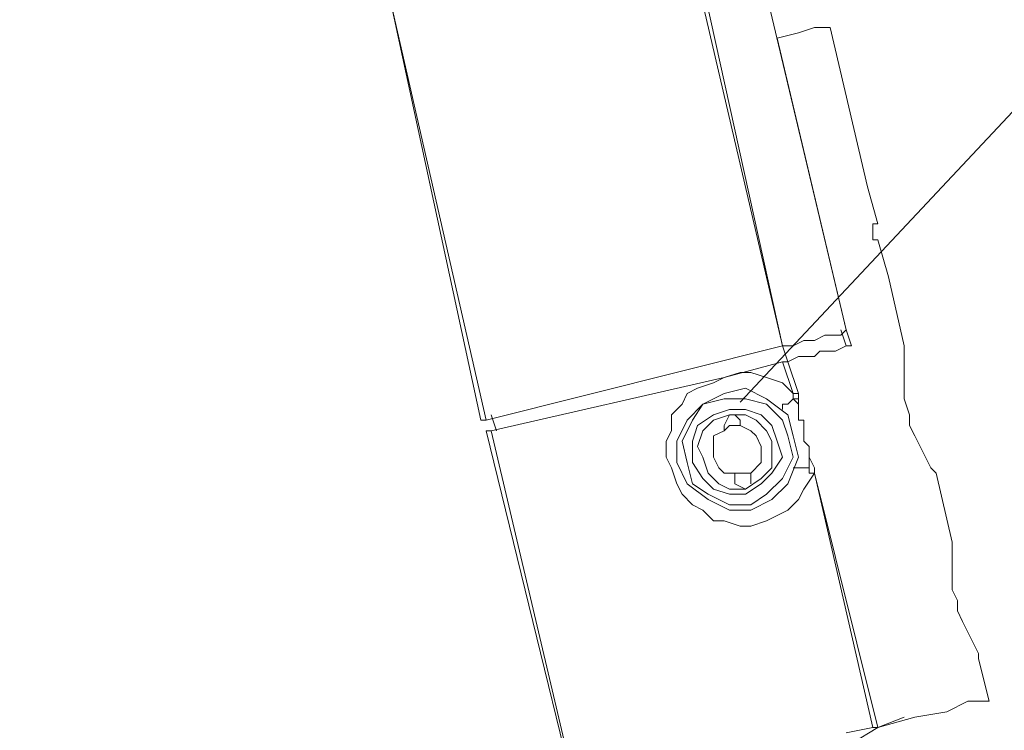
# Model space of a CAD drawing. Extents: x 44 to 177, y -263 to -14.
# Tile 270 of 656: x 55.76 to 59.29, y -89.17 to -86.62. Entities that reach past the tile are written whole.
import ezdxf

# ---------------------------------------------------------------- set-up
doc = ezdxf.new("R2010")
doc.units = 0
doc.header["$MEASUREMENT"] = 0
doc.layers.add('Livello 1', color=7, linetype='Continuous', lineweight=0)

# ---------------------------------------------------------------- blocks, each defined once
blk = doc.blocks.new('Block_0')
at = {"layer": 'Livello 1', "color": 250, "lineweight": 9, "true_color": 0x333333}
for points, knots in [([(57.4157, -88.0546), (57.4157, -88.0546), (57.0927, -86.5536), (57.0927, -86.5536), (57.0927, -86.5536), (56.7897, -85.0516), (56.7897, -85.0516), (56.7897, -85.0516), (56.5237, -83.5506), (56.5237, -83.5506), (56.5237, -83.5506), (56.2957, -82.0496), (56.2957, -82.0496), (56.2957, -82.0496), (56.1067, -80.5296), (56.1067, -80.5296), (56.1067, -80.5296), (55.9737, -79.0096), (55.9737, -79.0096), (55.9737, -79.0096), (55.8597, -77.4886), (55.8597, -77.4886), (55.8597, -77.4886), (55.7837, -75.9496), (55.7837, -75.9496), (55.7837, -75.9496), (55.7647, -74.4296), (55.7647, -74.4296), (55.7647, -74.4296), (55.7647, -72.8906), (55.7647, -72.8906), (55.7647, -72.8906), (55.8027, -71.3706), (55.8027, -71.3706), (55.8027, -71.3706), (55.8977, -69.8496), (55.8977, -69.8496), (55.8977, -69.8496), (56.0117, -68.3296), (56.0117, -68.3296), (56.0117, -68.3296), (56.1827, -66.8096), (56.1827, -66.8096), (56.1827, -66.8096), (56.3717, -65.2896), (56.3717, -65.2896), (56.3717, -65.2896), (56.6187, -63.7886), (56.6187, -63.7886), (56.6187, -63.7886), (56.9037, -62.2676), (56.9037, -62.2676), (56.9037, -62.2676), (57.2067, -60.7856), (57.2067, -60.7856), (57.2067, -60.7856), (57.5667, -59.2846), (57.5667, -59.2846), (57.5667, -59.2846), (57.9467, -57.8216), (57.9467, -57.8216), (57.9467, -57.8216), (58.3827, -56.3586), (58.3827, -56.3586), (58.3827, -56.3586), (58.8377, -54.8956), (58.8377, -54.8956), (58.8377, -54.8956), (59.3317, -53.4506), (59.3317, -53.4506), (59.3317, -53.4506), (59.8817, -52.0256), (59.8817, -52.0256), (59.8817, -52.0256), (60.4507, -50.6006), (60.4507, -50.6006), (60.4507, -50.6006), (61.0577, -49.1946), (61.0577, -49.1946), (61.0577, -49.1946), (61.7027, -47.8076), (61.7027, -47.8076), (61.7027, -47.8076), (62.3667, -46.4386), (62.3667, -46.4386), (62.3667, -46.4386), (63.0877, -45.0896), (63.0877, -45.0896), (63.0877, -45.0896), (63.8277, -43.7596), (63.8277, -43.7596), (63.8277, -43.7596), (64.6047, -42.4486), (64.6047, -42.4486), (64.6047, -42.4486), (65.4207, -41.1566), (65.4207, -41.1566), (65.4207, -41.1566), (66.2747, -39.8836), (66.2747, -39.8836), (66.2747, -39.8836), (67.1467, -38.6296), (67.1467, -38.6296), (67.1467, -38.6296), (68.0577, -37.4126), (68.0577, -37.4126), (68.0577, -37.4126), (68.9877, -36.1966), (68.9877, -36.1966), (68.9877, -36.1966), (69.9547, -35.0186), (69.9547, -35.0186), (69.9547, -35.0186), (70.9597, -33.8596), (70.9597, -33.8596), (70.9597, -33.8596), (71.9847, -32.7386), (71.9847, -32.7386), (71.9847, -32.7386), (73.0467, -31.6366), (73.0467, -31.6366), (73.0467, -31.6366), (74.1277, -30.5526), (74.1277, -30.5526), (74.1277, -30.5526), (75.2287, -29.5076), (75.2287, -29.5076), (75.2287, -29.5076), (76.3667, -28.4816), (76.3667, -28.4816), (76.3667, -28.4816), (77.5237, -27.4936), (77.5237, -27.4936), (77.5237, -27.4936), (78.7187, -26.5246), (78.7187, -26.5246), (78.7187, -26.5246), (79.9327, -25.5936), (79.9327, -25.5936), (79.9327, -25.5936), (81.1657, -24.7006), (81.1657, -24.7006), (81.1657, -24.7006), (82.4177, -23.8266), (82.4177, -23.8266), (82.4177, -23.8266), (83.6887, -22.9906), (83.6887, -22.9906), (83.6887, -22.9906), (84.9977, -22.1916), (84.9977, -22.1916), (84.9977, -22.1916), (86.3067, -21.4316), (86.3067, -21.4316), (86.3067, -21.4316), (87.6537, -20.6906), (87.6537, -20.6906), (87.6537, -20.6906), (89.0007, -19.9876), (89.0007, -19.9876), (89.0007, -19.9876), (90.3667, -19.3226), (90.3667, -19.3226), (90.3667, -19.3226), (91.7517, -18.6766), (91.7517, -18.6766), (91.7517, -18.6766), (93.1557, -18.0876), (93.1557, -18.0876), (93.1557, -18.0876), (94.5777, -17.5176), (94.5777, -17.5176), (94.5777, -17.5176), (96.0197, -17.0046), (96.0197, -17.0046), (96.0197, -17.0046), (97.4617, -16.5106), (97.4617, -16.5106), (97.4617, -16.5106), (98.9217, -16.0546), (98.9217, -16.0546)], [0, 0, 0, 0, 1, 1, 1, 2, 2, 2, 3, 3, 3, 4, 4, 4, 5, 5, 5, 6, 6, 6, 7, 7, 7, 8, 8, 8, 9, 9, 9, 10, 10, 10, 11, 11, 11, 12, 12, 12, 13, 13, 13, 14, 14, 14, 15, 15, 15, 16, 16, 16, 17, 17, 17, 18, 18, 18, 19, 19, 19, 20, 20, 20, 21, 21, 21, 22, 22, 22, 23, 23, 23, 24, 24, 24, 25, 25, 25, 26, 26, 26, 27, 27, 27, 28, 28, 28, 29, 29, 29, 30, 30, 30, 31, 31, 31, 32, 32, 32, 33, 33, 33, 34, 34, 34, 35, 35, 35, 36, 36, 36, 37, 37, 37, 38, 38, 38, 39, 39, 39, 40, 40, 40, 41, 41, 41, 42, 42, 42, 43, 43, 43, 44, 44, 44, 45, 45, 45, 46, 46, 46, 47, 47, 47, 48, 48, 48, 49, 49, 49, 50, 50, 50, 51, 51, 51, 52, 52, 52, 53, 53, 53, 54, 54, 54, 55, 55, 55, 56, 56, 56, 57, 57, 57, 58, 58, 58, 59, 59, 59, 60, 60, 60, 60]), ([(98.9217, -16.0736), (98.9217, -16.0736), (97.4617, -16.5296), (97.4617, -16.5296), (97.4617, -16.5296), (96.0197, -17.0046), (96.0197, -17.0046), (96.0197, -17.0046), (94.5967, -17.5366), (94.5967, -17.5366), (94.5967, -17.5366), (93.1747, -18.1066), (93.1747, -18.1066), (93.1747, -18.1066), (91.7707, -18.6956), (91.7707, -18.6956), (91.7707, -18.6956), (90.3857, -19.3226), (90.3857, -19.3226), (90.3857, -19.3226), (89.0007, -20.0066), (89.0007, -20.0066), (89.0007, -20.0066), (87.6537, -20.7096), (87.6537, -20.7096), (87.6537, -20.7096), (86.3067, -21.4316), (86.3067, -21.4316), (86.3067, -21.4316), (84.9977, -22.2106), (84.9977, -22.2106), (84.9977, -22.2106), (83.7077, -23.0096), (83.7077, -23.0096), (83.7077, -23.0096), (82.4177, -23.8456), (82.4177, -23.8456), (82.4177, -23.8456), (81.1657, -24.7196), (81.1657, -24.7196), (81.1657, -24.7196), (79.9327, -25.6126), (79.9327, -25.6126), (79.9327, -25.6126), (78.7187, -26.5436), (78.7187, -26.5436), (78.7187, -26.5436), (77.5427, -27.5126), (77.5427, -27.5126), (77.5427, -27.5126), (76.3857, -28.5006), (76.3857, -28.5006), (76.3857, -28.5006), (75.2477, -29.5076), (75.2477, -29.5076), (75.2477, -29.5076), (74.1277, -30.5716), (74.1277, -30.5716), (74.1277, -30.5716), (73.0467, -31.6366), (73.0467, -31.6366), (73.0467, -31.6366), (72.0037, -32.7386), (72.0037, -32.7386), (72.0037, -32.7386), (70.9787, -33.8786), (70.9787, -33.8786), (70.9787, -33.8786), (69.9737, -35.0376), (69.9737, -35.0376), (69.9737, -35.0376), (69.0057, -36.2156), (69.0057, -36.2156), (69.0057, -36.2156), (68.0577, -37.4126), (68.0577, -37.4126), (68.0577, -37.4126), (67.1657, -38.6476), (67.1657, -38.6476), (67.1657, -38.6476), (66.2747, -39.8836), (66.2747, -39.8836), (66.2747, -39.8836), (65.4397, -41.1566), (65.4397, -41.1566), (65.4397, -41.1566), (64.6237, -42.4486), (64.6237, -42.4486), (64.6237, -42.4486), (63.8467, -43.7786), (63.8467, -43.7786), (63.8467, -43.7786), (63.1067, -45.1086), (63.1067, -45.1086), (63.1067, -45.1086), (62.3857, -46.4576), (62.3857, -46.4576), (62.3857, -46.4576), (61.7027, -47.8266), (61.7027, -47.8266), (61.7027, -47.8266), (61.0767, -49.2136), (61.0767, -49.2136), (61.0767, -49.2136), (60.4697, -50.6006), (60.4697, -50.6006), (60.4697, -50.6006), (59.8817, -52.0256), (59.8817, -52.0256), (59.8817, -52.0256), (59.3507, -53.4506), (59.3507, -53.4506), (59.3507, -53.4506), (58.8567, -54.8956), (58.8567, -54.8956), (58.8567, -54.8956), (58.3827, -56.3586), (58.3827, -56.3586), (58.3827, -56.3586), (57.9657, -57.8216), (57.9657, -57.8216), (57.9657, -57.8216), (57.5667, -59.3036), (57.5667, -59.3036), (57.5667, -59.3036), (57.2257, -60.7856), (57.2257, -60.7856), (57.2257, -60.7856), (56.9037, -62.2876), (56.9037, -62.2876), (56.9037, -62.2876), (56.6377, -63.7886), (56.6377, -63.7886), (56.6377, -63.7886), (56.3907, -65.2896), (56.3907, -65.2896), (56.3907, -65.2896), (56.2017, -66.8096), (56.2017, -66.8096), (56.2017, -66.8096), (56.0307, -68.3296), (56.0307, -68.3296), (56.0307, -68.3296), (55.9167, -69.8496), (55.9167, -69.8496), (55.9167, -69.8496), (55.8217, -71.3706), (55.8217, -71.3706), (55.8217, -71.3706), (55.7837, -72.8906), (55.7837, -72.8906), (55.7837, -72.8906), (55.7647, -74.4296), (55.7647, -74.4296), (55.7647, -74.4296), (55.8027, -75.9496), (55.8027, -75.9496), (55.8027, -75.9496), (55.8787, -77.4886), (55.8787, -77.4886), (55.8787, -77.4886), (55.9927, -79.0096), (55.9927, -79.0096), (55.9927, -79.0096), (56.1257, -80.5296), (56.1257, -80.5296), (56.1257, -80.5296), (56.3147, -82.0496), (56.3147, -82.0496), (56.3147, -82.0496), (56.5427, -83.5506), (56.5427, -83.5506), (56.5427, -83.5506), (56.8087, -85.0516), (56.8087, -85.0516), (56.8087, -85.0516), (57.0927, -86.5536), (57.0927, -86.5536), (57.0927, -86.5536), (57.4347, -88.0546), (57.4347, -88.0546)], [0, 0, 0, 0, 1, 1, 1, 2, 2, 2, 3, 3, 3, 4, 4, 4, 5, 5, 5, 6, 6, 6, 7, 7, 7, 8, 8, 8, 9, 9, 9, 10, 10, 10, 11, 11, 11, 12, 12, 12, 13, 13, 13, 14, 14, 14, 15, 15, 15, 16, 16, 16, 17, 17, 17, 18, 18, 18, 19, 19, 19, 20, 20, 20, 21, 21, 21, 22, 22, 22, 23, 23, 23, 24, 24, 24, 25, 25, 25, 26, 26, 26, 27, 27, 27, 28, 28, 28, 29, 29, 29, 30, 30, 30, 31, 31, 31, 32, 32, 32, 33, 33, 33, 34, 34, 34, 35, 35, 35, 36, 36, 36, 37, 37, 37, 38, 38, 38, 39, 39, 39, 40, 40, 40, 41, 41, 41, 42, 42, 42, 43, 43, 43, 44, 44, 44, 45, 45, 45, 46, 46, 46, 47, 47, 47, 48, 48, 48, 49, 49, 49, 50, 50, 50, 51, 51, 51, 52, 52, 52, 53, 53, 53, 54, 54, 54, 55, 55, 55, 56, 56, 56, 57, 57, 57, 58, 58, 58, 59, 59, 59, 60, 60, 60, 60]), ([(58.4967, -87.7886), (58.4967, -87.7886), (58.1557, -86.3256), (58.1557, -86.3256), (58.1557, -86.3256), (57.8707, -84.8616), (57.8707, -84.8616), (57.8707, -84.8616), (57.6047, -83.3796), (57.6047, -83.3796), (57.6047, -83.3796), (57.3967, -81.8976), (57.3967, -81.8976), (57.3967, -81.8976), (57.2067, -80.4156), (57.2067, -80.4156), (57.2067, -80.4156), (57.0547, -78.9146), (57.0547, -78.9146), (57.0547, -78.9146), (56.9597, -77.4126), (56.9597, -77.4126), (56.9597, -77.4126), (56.8847, -75.9116), (56.8847, -75.9116), (56.8847, -75.9116), (56.8657, -74.4106), (56.8657, -74.4106), (56.8657, -74.4106), (56.8657, -72.9096), (56.8657, -72.9096), (56.8657, -72.9096), (56.9037, -71.4276), (56.9037, -71.4276), (56.9037, -71.4276), (56.9977, -69.9256), (56.9977, -69.9256), (56.9977, -69.9256), (57.1117, -68.4246), (57.1117, -68.4246), (57.1117, -68.4246), (57.2637, -66.9426), (57.2637, -66.9426), (57.2637, -66.9426), (57.4727, -65.4416), (57.4727, -65.4416), (57.4727, -65.4416), (57.6997, -63.9596), (57.6997, -63.9596), (57.6997, -63.9596), (57.9657, -62.4966), (57.9657, -62.4966), (57.9657, -62.4966), (58.2877, -61.0136), (58.2877, -61.0136), (58.2877, -61.0136), (58.6297, -59.5696), (58.6297, -59.5696), (58.6297, -59.5696), (59.0087, -58.1066), (59.0087, -58.1066), (59.0087, -58.1066), (59.4267, -56.6626), (59.4267, -56.6626), (59.4267, -56.6626), (59.8817, -55.2376), (59.8817, -55.2376), (59.8817, -55.2376), (60.3747, -53.8306), (60.3747, -53.8306), (60.3747, -53.8306), (60.9057, -52.4246), (60.9057, -52.4246), (60.9057, -52.4246), (61.4557, -51.0376), (61.4557, -51.0376), (61.4557, -51.0376), (62.0627, -49.6506), (62.0627, -49.6506), (62.0627, -49.6506), (62.6887, -48.2826), (62.6887, -48.2826), (62.6887, -48.2826), (63.3527, -46.9526), (63.3527, -46.9526), (63.3527, -46.9526), (64.0547, -45.6216), (64.0547, -45.6216), (64.0547, -45.6216), (64.7757, -44.3106), (64.7757, -44.3106), (64.7757, -44.3106), (65.5537, -43.0186), (65.5537, -43.0186), (65.5537, -43.0186), (66.3507, -41.7456), (66.3507, -41.7456), (66.3507, -41.7456), (67.1847, -40.5106), (67.1847, -40.5106), (67.1847, -40.5106), (68.0387, -39.2756), (68.0387, -39.2756), (68.0387, -39.2756), (68.9307, -38.0776), (68.9307, -38.0776), (68.9307, -38.0776), (69.8597, -36.8806), (69.8597, -36.8806), (69.8597, -36.8806), (70.8087, -35.7216), (70.8087, -35.7216), (70.8087, -35.7216), (71.7757, -34.6006), (71.7757, -34.6006), (71.7757, -34.6006), (72.7817, -33.4796), (72.7817, -33.4796), (72.7817, -33.4796), (73.8247, -32.3966), (73.8247, -32.3966), (73.8247, -32.3966), (74.8867, -31.3516), (74.8867, -31.3516), (74.8867, -31.3516), (75.9877, -30.3246), (75.9877, -30.3246), (75.9877, -30.3246), (77.0877, -29.3176), (77.0877, -29.3176), (77.0877, -29.3176), (78.2257, -28.3486), (78.2257, -28.3486), (78.2257, -28.3486), (79.4017, -27.3986), (79.4017, -27.3986), (79.4017, -27.3986), (80.5777, -26.4866), (80.5777, -26.4866), (80.5777, -26.4866), (81.7917, -25.5936), (81.7917, -25.5936), (81.7917, -25.5936), (83.0247, -24.7576), (83.0247, -24.7576), (83.0247, -24.7576), (84.2777, -23.9216), (84.2777, -23.9216), (84.2777, -23.9216), (85.5487, -23.1426), (85.5487, -23.1426), (85.5487, -23.1426), (86.8567, -22.3816), (86.8567, -22.3816), (86.8567, -22.3816), (88.1657, -21.6596), (88.1657, -21.6596), (88.1657, -21.6596), (89.4937, -20.9756), (89.4937, -20.9756), (89.4937, -20.9756), (90.8407, -20.3106), (90.8407, -20.3106), (90.8407, -20.3106), (92.2067, -19.6836), (92.2067, -19.6836), (92.2067, -19.6836), (93.5727, -19.1136), (93.5727, -19.1136), (93.5727, -19.1136), (94.9767, -18.5626), (94.9767, -18.5626), (94.9767, -18.5626), (96.3797, -18.0306), (96.3797, -18.0306), (96.3797, -18.0306), (97.8027, -17.5556), (97.8027, -17.5556), (97.8027, -17.5556), (99.2257, -17.1186), (99.2257, -17.1186)], [0, 0, 0, 0, 1, 1, 1, 2, 2, 2, 3, 3, 3, 4, 4, 4, 5, 5, 5, 6, 6, 6, 7, 7, 7, 8, 8, 8, 9, 9, 9, 10, 10, 10, 11, 11, 11, 12, 12, 12, 13, 13, 13, 14, 14, 14, 15, 15, 15, 16, 16, 16, 17, 17, 17, 18, 18, 18, 19, 19, 19, 20, 20, 20, 21, 21, 21, 22, 22, 22, 23, 23, 23, 24, 24, 24, 25, 25, 25, 26, 26, 26, 27, 27, 27, 28, 28, 28, 29, 29, 29, 30, 30, 30, 31, 31, 31, 32, 32, 32, 33, 33, 33, 34, 34, 34, 35, 35, 35, 36, 36, 36, 37, 37, 37, 38, 38, 38, 39, 39, 39, 40, 40, 40, 41, 41, 41, 42, 42, 42, 43, 43, 43, 44, 44, 44, 45, 45, 45, 46, 46, 46, 47, 47, 47, 48, 48, 48, 49, 49, 49, 50, 50, 50, 51, 51, 51, 52, 52, 52, 53, 53, 53, 54, 54, 54, 55, 55, 55, 56, 56, 56, 57, 57, 57, 58, 58, 58, 59, 59, 59, 60, 60, 60, 60]), ([(99.2257, -17.1186), (99.2257, -17.1186), (97.8027, -17.5746), (97.8027, -17.5746), (97.8027, -17.5746), (96.3797, -18.0496), (96.3797, -18.0496), (96.3797, -18.0496), (94.9767, -18.5626), (94.9767, -18.5626), (94.9767, -18.5626), (93.5917, -19.1136), (93.5917, -19.1136), (93.5917, -19.1136), (92.2067, -19.7026), (92.2067, -19.7026), (92.2067, -19.7026), (90.8407, -20.3296), (90.8407, -20.3296), (90.8407, -20.3296), (89.4937, -20.9756), (89.4937, -20.9756), (89.4937, -20.9756), (88.1657, -21.6786), (88.1657, -21.6786), (88.1657, -21.6786), (86.8567, -22.4006), (86.8567, -22.4006), (86.8567, -22.4006), (85.5677, -23.1426), (85.5677, -23.1426), (85.5677, -23.1426), (84.2967, -23.9406), (84.2967, -23.9406), (84.2967, -23.9406), (83.0437, -24.7576), (83.0437, -24.7576), (83.0437, -24.7576), (81.8107, -25.6126), (81.8107, -25.6126), (81.8107, -25.6126), (80.5967, -26.4866), (80.5967, -26.4866), (80.5967, -26.4866), (79.4017, -27.4176), (79.4017, -27.4176), (79.4017, -27.4176), (78.2447, -28.3486), (78.2447, -28.3486), (78.2447, -28.3486), (77.1067, -29.3176), (77.1067, -29.3176), (77.1067, -29.3176), (75.9877, -30.3246), (75.9877, -30.3246), (75.9877, -30.3246), (74.9057, -31.3516), (74.9057, -31.3516), (74.9057, -31.3516), (73.8437, -32.4156), (73.8437, -32.4156), (73.8437, -32.4156), (72.8007, -33.4986), (72.8007, -33.4986), (72.8007, -33.4986), (71.7947, -34.6006), (71.7947, -34.6006), (71.7947, -34.6006), (70.8087, -35.7406), (70.8087, -35.7406), (70.8087, -35.7406), (69.8597, -36.8996), (69.8597, -36.8996), (69.8597, -36.8996), (68.9497, -38.0776), (68.9497, -38.0776), (68.9497, -38.0776), (68.0577, -39.2756), (68.0577, -39.2756), (68.0577, -39.2756), (67.1847, -40.5106), (67.1847, -40.5106), (67.1847, -40.5106), (66.3697, -41.7646), (66.3697, -41.7646), (66.3697, -41.7646), (65.5537, -43.0376), (65.5537, -43.0376), (65.5537, -43.0376), (64.7947, -44.3106), (64.7947, -44.3106), (64.7947, -44.3106), (64.0737, -45.6216), (64.0737, -45.6216), (64.0737, -45.6216), (63.3717, -46.9526), (63.3717, -46.9526), (63.3717, -46.9526), (62.7077, -48.3016), (62.7077, -48.3016), (62.7077, -48.3016), (62.0627, -49.6506), (62.0627, -49.6506), (62.0627, -49.6506), (61.4747, -51.0376), (61.4747, -51.0376), (61.4747, -51.0376), (60.9057, -52.4246), (60.9057, -52.4246), (60.9057, -52.4246), (60.3937, -53.8306), (60.3937, -53.8306), (60.3937, -53.8306), (59.9007, -55.2376), (59.9007, -55.2376), (59.9007, -55.2376), (59.4447, -56.6816), (59.4447, -56.6816), (59.4447, -56.6816), (59.0277, -58.1066), (59.0277, -58.1066), (59.0277, -58.1066), (58.6487, -59.5696), (58.6487, -59.5696), (58.6487, -59.5696), (58.2877, -61.0326), (58.2877, -61.0326), (58.2877, -61.0326), (57.9847, -62.4966), (57.9847, -62.4966), (57.9847, -62.4966), (57.7187, -63.9596), (57.7187, -63.9596), (57.7187, -63.9596), (57.4917, -65.4416), (57.4917, -65.4416), (57.4917, -65.4416), (57.2827, -66.9426), (57.2827, -66.9426), (57.2827, -66.9426), (57.1307, -68.4246), (57.1307, -68.4246), (57.1307, -68.4246), (57.0167, -69.9256), (57.0167, -69.9256), (57.0167, -69.9256), (56.9217, -71.4276), (56.9217, -71.4276), (56.9217, -71.4276), (56.8847, -72.9096), (56.8847, -72.9096), (56.8847, -72.9096), (56.8657, -74.4106), (56.8657, -74.4106), (56.8657, -74.4106), (56.9037, -75.9116), (56.9037, -75.9116), (56.9037, -75.9116), (56.9787, -77.4126), (56.9787, -77.4126), (56.9787, -77.4126), (57.0737, -78.9146), (57.0737, -78.9146), (57.0737, -78.9146), (57.2257, -80.3966), (57.2257, -80.3966), (57.2257, -80.3966), (57.3967, -81.8976), (57.3967, -81.8976), (57.3967, -81.8976), (57.6237, -83.3796), (57.6237, -83.3796), (57.6237, -83.3796), (57.8897, -84.8616), (57.8897, -84.8616), (57.8897, -84.8616), (58.1737, -86.3256), (58.1737, -86.3256), (58.1737, -86.3256), (58.4967, -87.7886), (58.4967, -87.7886)], [0, 0, 0, 0, 1, 1, 1, 2, 2, 2, 3, 3, 3, 4, 4, 4, 5, 5, 5, 6, 6, 6, 7, 7, 7, 8, 8, 8, 9, 9, 9, 10, 10, 10, 11, 11, 11, 12, 12, 12, 13, 13, 13, 14, 14, 14, 15, 15, 15, 16, 16, 16, 17, 17, 17, 18, 18, 18, 19, 19, 19, 20, 20, 20, 21, 21, 21, 22, 22, 22, 23, 23, 23, 24, 24, 24, 25, 25, 25, 26, 26, 26, 27, 27, 27, 28, 28, 28, 29, 29, 29, 30, 30, 30, 31, 31, 31, 32, 32, 32, 33, 33, 33, 34, 34, 34, 35, 35, 35, 36, 36, 36, 37, 37, 37, 38, 38, 38, 39, 39, 39, 40, 40, 40, 41, 41, 41, 42, 42, 42, 43, 43, 43, 44, 44, 44, 45, 45, 45, 46, 46, 46, 47, 47, 47, 48, 48, 48, 49, 49, 49, 50, 50, 50, 51, 51, 51, 52, 52, 52, 53, 53, 53, 54, 54, 54, 55, 55, 55, 56, 56, 56, 57, 57, 57, 58, 58, 58, 59, 59, 59, 60, 60, 60, 60]), ([(99.3017, -17.3466), (99.3017, -17.3466), (97.8787, -17.7836), (97.8787, -17.7836), (97.8787, -17.7836), (96.4557, -18.2586), (96.4557, -18.2586), (96.4557, -18.2586), (95.0527, -18.7716), (95.0527, -18.7716), (95.0527, -18.7716), (93.6677, -19.3226), (93.6677, -19.3226), (93.6677, -19.3226), (92.3017, -19.9116), (92.3017, -19.9116), (92.3017, -19.9116), (90.9357, -20.5196), (90.9357, -20.5196), (90.9357, -20.5196), (89.5887, -21.1846), (89.5887, -21.1846), (89.5887, -21.1846), (88.2797, -21.8686), (88.2797, -21.8686), (88.2797, -21.8686), (86.9707, -22.5906), (86.9707, -22.5906), (86.9707, -22.5906), (85.6807, -23.3326), (85.6807, -23.3326), (85.6807, -23.3326), (84.4097, -24.1306), (84.4097, -24.1306), (84.4097, -24.1306), (83.1577, -24.9476), (83.1577, -24.9476), (83.1577, -24.9476), (81.9247, -25.7836), (81.9247, -25.7836), (81.9247, -25.7836), (80.7297, -26.6766), (80.7297, -26.6766), (80.7297, -26.6766), (79.5347, -27.5886), (79.5347, -27.5886), (79.5347, -27.5886), (78.3777, -28.5196), (78.3777, -28.5196), (78.3777, -28.5196), (77.2397, -29.4886), (77.2397, -29.4886), (77.2397, -29.4886), (76.1387, -30.4956), (76.1387, -30.4956), (76.1387, -30.4956), (75.0577, -31.5226), (75.0577, -31.5226), (75.0577, -31.5226), (73.9957, -32.5676), (73.9957, -32.5676), (73.9957, -32.5676), (72.9707, -33.6506), (72.9707, -33.6506), (72.9707, -33.6506), (71.9657, -34.7526), (71.9657, -34.7526), (71.9657, -34.7526), (70.9787, -35.8736), (70.9787, -35.8736), (70.9787, -35.8736), (70.0307, -37.0326), (70.0307, -37.0326), (70.0307, -37.0326), (69.1197, -38.2106), (69.1197, -38.2106), (69.1197, -38.2106), (68.2287, -39.4086), (68.2287, -39.4086), (68.2287, -39.4086), (67.3747, -40.6436), (67.3747, -40.6436), (67.3747, -40.6436), (66.5397, -41.8786), (66.5397, -41.8786), (66.5397, -41.8786), (65.7437, -43.1516), (65.7437, -43.1516), (65.7437, -43.1516), (64.9847, -44.4246), (64.9847, -44.4246), (64.9847, -44.4246), (64.2637, -45.7356), (64.2637, -45.7356), (64.2637, -45.7356), (63.5617, -47.0476), (63.5617, -47.0476), (63.5617, -47.0476), (62.8977, -48.3966), (62.8977, -48.3966), (62.8977, -48.3966), (62.2717, -49.7456), (62.2717, -49.7456), (62.2717, -49.7456), (61.6837, -51.1136), (61.6837, -51.1136), (61.6837, -51.1136), (61.1147, -52.5006), (61.1147, -52.5006), (61.1147, -52.5006), (60.6027, -53.9066), (60.6027, -53.9066), (60.6027, -53.9066), (60.1087, -55.3136), (60.1087, -55.3136), (60.1087, -55.3136), (59.6537, -56.7386), (59.6537, -56.7386), (59.6537, -56.7386), (59.2367, -58.1826), (59.2367, -58.1826), (59.2367, -58.1826), (58.8567, -59.6266), (58.8567, -59.6266), (58.8567, -59.6266), (58.5157, -61.0706), (58.5157, -61.0706), (58.5157, -61.0706), (58.2117, -62.5346), (58.2117, -62.5346), (58.2117, -62.5346), (57.9277, -63.9976), (57.9277, -63.9976), (57.9277, -63.9976), (57.6997, -65.4796), (57.6997, -65.4796), (57.6997, -65.4796), (57.5107, -66.9616), (57.5107, -66.9616), (57.5107, -66.9616), (57.3397, -68.4436), (57.3397, -68.4436), (57.3397, -68.4436), (57.2257, -69.9446), (57.2257, -69.9446), (57.2257, -69.9446), (57.1497, -71.4276), (57.1497, -71.4276), (57.1497, -71.4276), (57.0927, -72.9286), (57.0927, -72.9286), (57.0927, -72.9286), (57.0927, -74.4106), (57.0927, -74.4106), (57.0927, -74.4106), (57.1307, -75.9116), (57.1307, -75.9116), (57.1307, -75.9116), (57.1877, -77.4126), (57.1877, -77.4126), (57.1877, -77.4126), (57.3017, -78.8956), (57.3017, -78.8956), (57.3017, -78.8956), (57.4347, -80.3776), (57.4347, -80.3776), (57.4347, -80.3776), (57.6237, -81.8596), (57.6237, -81.8596), (57.6237, -81.8596), (57.8327, -83.3416), (57.8327, -83.3416), (57.8327, -83.3416), (58.0987, -84.8236), (58.0987, -84.8236), (58.0987, -84.8236), (58.3827, -86.2876), (58.3827, -86.2876), (58.3827, -86.2876), (58.7247, -87.7316), (58.7247, -87.7316)], [0, 0, 0, 0, 1, 1, 1, 2, 2, 2, 3, 3, 3, 4, 4, 4, 5, 5, 5, 6, 6, 6, 7, 7, 7, 8, 8, 8, 9, 9, 9, 10, 10, 10, 11, 11, 11, 12, 12, 12, 13, 13, 13, 14, 14, 14, 15, 15, 15, 16, 16, 16, 17, 17, 17, 18, 18, 18, 19, 19, 19, 20, 20, 20, 21, 21, 21, 22, 22, 22, 23, 23, 23, 24, 24, 24, 25, 25, 25, 26, 26, 26, 27, 27, 27, 28, 28, 28, 29, 29, 29, 30, 30, 30, 31, 31, 31, 32, 32, 32, 33, 33, 33, 34, 34, 34, 35, 35, 35, 36, 36, 36, 37, 37, 37, 38, 38, 38, 39, 39, 39, 40, 40, 40, 41, 41, 41, 42, 42, 42, 43, 43, 43, 44, 44, 44, 45, 45, 45, 46, 46, 46, 47, 47, 47, 48, 48, 48, 49, 49, 49, 50, 50, 50, 51, 51, 51, 52, 52, 52, 53, 53, 53, 54, 54, 54, 55, 55, 55, 56, 56, 56, 57, 57, 57, 58, 58, 58, 59, 59, 59, 60, 60, 60, 60]), ([(58.4777, -86.6866), (58.4777, -86.6866), (58.5537, -86.6676), (58.5537, -86.6676), (58.5537, -86.6676), (58.6107, -86.6486), (58.6107, -86.6486), (58.6107, -86.6486), (58.6487, -86.6486), (58.6487, -86.6486), (58.6487, -86.6486), (58.6677, -86.6486), (58.6677, -86.6486)], [0, 0, 0, 0, 1, 1, 1, 2, 2, 2, 3, 3, 3, 4, 4, 4, 4]), ([(58.8197, -87.3516), (58.8197, -87.3516), (58.8197, -87.3516), (58.8197, -87.3516), (58.8197, -87.3516), (58.8377, -87.3516), (58.8377, -87.3516)], [0, 0, 0, 0, 1, 1, 1, 2, 2, 2, 2]), ([(58.4967, -87.7886), (58.4967, -87.7886), (58.5347, -87.7886), (58.5347, -87.7886), (58.5347, -87.7886), (58.5727, -87.7696), (58.5727, -87.7696), (58.5727, -87.7696), (58.5917, -87.7696), (58.5917, -87.7696), (58.5917, -87.7696), (58.6107, -87.7696), (58.6107, -87.7696), (58.6107, -87.7696), (58.6487, -87.7506), (58.6487, -87.7506), (58.6487, -87.7506), (58.6677, -87.7506), (58.6677, -87.7506), (58.6677, -87.7506), (58.7057, -87.7506), (58.7057, -87.7506), (58.7057, -87.7506), (58.7247, -87.7316), (58.7247, -87.7316)], [0, 0, 0, 0, 1, 1, 1, 2, 2, 2, 3, 3, 3, 4, 4, 4, 5, 5, 5, 6, 6, 6, 7, 7, 7, 8, 8, 8, 8]), ([(58.5157, -87.8456), (58.5157, -87.8456), (58.5537, -87.8266), (58.5537, -87.8266), (58.5537, -87.8266), (58.5727, -87.8266), (58.5727, -87.8266), (58.5727, -87.8266), (58.6107, -87.8266), (58.6107, -87.8266), (58.6107, -87.8266), (58.6297, -87.8076), (58.6297, -87.8076), (58.6297, -87.8076), (58.6677, -87.8076), (58.6677, -87.8076), (58.6677, -87.8076), (58.6867, -87.8076), (58.6867, -87.8076), (58.6867, -87.8076), (58.7247, -87.7886), (58.7247, -87.7886), (58.7247, -87.7886), (58.7437, -87.7886), (58.7437, -87.7886)], [0, 0, 0, 0, 1, 1, 1, 2, 2, 2, 3, 3, 3, 4, 4, 4, 5, 5, 5, 6, 6, 6, 7, 7, 7, 8, 8, 8, 8]), ([(59.0467, -88.2446), (59.0467, -88.2446), (59.0467, -88.2446), (59.0467, -88.2446), (59.0467, -88.2446), (59.0277, -88.2256), (59.0277, -88.2256), (59.0277, -88.2256), (59.0087, -88.1876), (59.0087, -88.1876), (59.0087, -88.1876), (58.9707, -88.1116), (58.9707, -88.1116), (58.9707, -88.1116), (58.9517, -88.0736), (58.9517, -88.0736), (58.9517, -88.0736), (58.9517, -88.0356), (58.9517, -88.0356), (58.9517, -88.0356), (58.9327, -87.9786), (58.9327, -87.9786), (58.9327, -87.9786), (58.9327, -87.9406), (58.9327, -87.9406), (58.9327, -87.9406), (58.9327, -87.8646), (58.9327, -87.8646), (58.9327, -87.8646), (58.9327, -87.8076), (58.9327, -87.8076), (58.9327, -87.8076), (58.9327, -87.7886), (58.9327, -87.7886), (58.9327, -87.7886), (58.9327, -87.8076), (58.9327, -87.8076)], [0, 0, 0, 0, 1, 1, 1, 2, 2, 2, 3, 3, 3, 4, 4, 4, 5, 5, 5, 6, 6, 6, 7, 7, 7, 8, 8, 8, 9, 9, 9, 10, 10, 10, 11, 11, 11, 12, 12, 12, 12]), ([(58.4967, -87.8456), (58.4967, -87.8456), (58.4967, -87.8456), (58.4967, -87.8456), (58.4967, -87.8456), (58.5157, -87.8456), (58.5157, -87.8456)], [0, 0, 0, 0, 1, 1, 1, 2, 2, 2, 2]), ([(58.6107, -88.2446), (58.6107, -88.2446), (58.5727, -88.3016), (58.5727, -88.3016), (58.5727, -88.3016), (58.5537, -88.3396), (58.5537, -88.3396), (58.5537, -88.3396), (58.5157, -88.3776), (58.5157, -88.3776), (58.5157, -88.3776), (58.4777, -88.3966), (58.4777, -88.3966), (58.4777, -88.3966), (58.4397, -88.4156), (58.4397, -88.4156), (58.4397, -88.4156), (58.3827, -88.4346), (58.3827, -88.4346), (58.3827, -88.4346), (58.3447, -88.4346), (58.3447, -88.4346), (58.3447, -88.4346), (58.2877, -88.4156), (58.2877, -88.4156), (58.2877, -88.4156), (58.2497, -88.4156), (58.2497, -88.4156), (58.2497, -88.4156), (58.2117, -88.3776), (58.2117, -88.3776), (58.2117, -88.3776), (58.1737, -88.3586), (58.1737, -88.3586), (58.1737, -88.3586), (58.1367, -88.3206), (58.1367, -88.3206), (58.1367, -88.3206), (58.1177, -88.2826), (58.1177, -88.2826), (58.1177, -88.2826), (58.0987, -88.2256), (58.0987, -88.2256), (58.0987, -88.2256), (58.0797, -88.1876), (58.0797, -88.1876), (58.0797, -88.1876), (58.0797, -88.1306), (58.0797, -88.1306), (58.0797, -88.1306), (58.0987, -88.0926), (58.0987, -88.0926), (58.0987, -88.0926), (58.0987, -88.0356), (58.0987, -88.0356), (58.0987, -88.0356), (58.1367, -87.9976), (58.1367, -87.9976), (58.1367, -87.9976), (58.1557, -87.9596), (58.1557, -87.9596), (58.1557, -87.9596), (58.1927, -87.9406), (58.1927, -87.9406), (58.1927, -87.9406), (58.2497, -87.9216), (58.2497, -87.9216), (58.2497, -87.9216), (58.2877, -87.9026), (58.2877, -87.9026)], [0, 0, 0, 0, 1, 1, 1, 2, 2, 2, 3, 3, 3, 4, 4, 4, 5, 5, 5, 6, 6, 6, 7, 7, 7, 8, 8, 8, 9, 9, 9, 10, 10, 10, 11, 11, 11, 12, 12, 12, 13, 13, 13, 14, 14, 14, 15, 15, 15, 16, 16, 16, 17, 17, 17, 18, 18, 18, 19, 19, 19, 20, 20, 20, 21, 21, 21, 22, 22, 22, 23, 23, 23, 23]), ([(58.2877, -87.9026), (58.2877, -87.9026), (58.3447, -87.8836), (58.3447, -87.8836), (58.3447, -87.8836), (58.3827, -87.8836), (58.3827, -87.8836), (58.3827, -87.8836), (58.4397, -87.9026), (58.4397, -87.9026), (58.4397, -87.9026), (58.4967, -87.9216), (58.4967, -87.9216), (58.4967, -87.9216), (58.5347, -87.9596), (58.5347, -87.9596)], [0, 0, 0, 0, 1, 1, 1, 2, 2, 2, 3, 3, 3, 4, 4, 4, 5, 5, 5, 5]), ([(58.5347, -88.1116), (58.5347, -88.1116), (58.5537, -88.1876), (58.5537, -88.1876), (58.5537, -88.1876), (58.5157, -88.2826), (58.5157, -88.2826), (58.5157, -88.2826), (58.4587, -88.3396), (58.4587, -88.3396), (58.4587, -88.3396), (58.3827, -88.3776), (58.3827, -88.3776), (58.3827, -88.3776), (58.3067, -88.3776), (58.3067, -88.3776), (58.3067, -88.3776), (58.2307, -88.3396), (58.2307, -88.3396), (58.2307, -88.3396), (58.1557, -88.2826), (58.1557, -88.2826), (58.1557, -88.2826), (58.1177, -88.2066), (58.1177, -88.2066), (58.1177, -88.2066), (58.1177, -88.1306), (58.1177, -88.1306), (58.1177, -88.1306), (58.1557, -88.0546), (58.1557, -88.0546), (58.1557, -88.0546), (58.2117, -87.9976), (58.2117, -87.9976), (58.2117, -87.9976), (58.2877, -87.9596), (58.2877, -87.9596), (58.2877, -87.9596), (58.3637, -87.9406), (58.3637, -87.9406), (58.3637, -87.9406), (58.4397, -87.9786), (58.4397, -87.9786), (58.4397, -87.9786), (58.5157, -88.0356), (58.5157, -88.0356), (58.5157, -88.0356), (58.5347, -88.1116), (58.5347, -88.1116)], [0, 0, 0, 0, 1, 1, 1, 2, 2, 2, 3, 3, 3, 4, 4, 4, 5, 5, 5, 6, 6, 6, 7, 7, 7, 8, 8, 8, 9, 9, 9, 10, 10, 10, 11, 11, 11, 12, 12, 12, 13, 13, 13, 14, 14, 14, 15, 15, 15, 16, 16, 16, 16]), ([(58.5157, -88.1116), (58.5157, -88.1116), (58.4967, -88.0546), (58.4967, -88.0546), (58.4967, -88.0546), (58.4397, -87.9976), (58.4397, -87.9976), (58.4397, -87.9976), (58.3637, -87.9786), (58.3637, -87.9786), (58.3637, -87.9786), (58.2877, -87.9786), (58.2877, -87.9786), (58.2877, -87.9786), (58.2117, -87.9976), (58.2117, -87.9976), (58.2117, -87.9976), (58.1737, -88.0546), (58.1737, -88.0546), (58.1737, -88.0546), (58.1367, -88.1306), (58.1367, -88.1306), (58.1367, -88.1306), (58.1557, -88.2066), (58.1557, -88.2066), (58.1557, -88.2066), (58.1737, -88.2826), (58.1737, -88.2826), (58.1737, -88.2826), (58.2307, -88.3206), (58.2307, -88.3206), (58.2307, -88.3206), (58.3067, -88.3586), (58.3067, -88.3586), (58.3067, -88.3586), (58.3827, -88.3586), (58.3827, -88.3586), (58.3827, -88.3586), (58.4397, -88.3206), (58.4397, -88.3206), (58.4397, -88.3206), (58.4967, -88.2636), (58.4967, -88.2636), (58.4967, -88.2636), (58.5347, -88.1876), (58.5347, -88.1876), (58.5347, -88.1876), (58.5157, -88.1116), (58.5157, -88.1116)], [0, 0, 0, 0, 1, 1, 1, 2, 2, 2, 3, 3, 3, 4, 4, 4, 5, 5, 5, 6, 6, 6, 7, 7, 7, 8, 8, 8, 9, 9, 9, 10, 10, 10, 11, 11, 11, 12, 12, 12, 13, 13, 13, 14, 14, 14, 15, 15, 15, 16, 16, 16, 16]), ([(58.5347, -87.9786), (58.5347, -87.9786), (58.5347, -87.9786), (58.5347, -87.9786), (58.5347, -87.9786), (58.5157, -87.9976), (58.5157, -87.9976), (58.5157, -87.9976), (58.4967, -87.9976), (58.4967, -87.9976), (58.4967, -87.9976), (58.4967, -88.0166), (58.4967, -88.0166)], [0, 0, 0, 0, 1, 1, 1, 2, 2, 2, 3, 3, 3, 4, 4, 4, 4]), ([(58.5347, -87.9596), (58.5347, -87.9596), (58.5347, -87.9596), (58.5347, -87.9596), (58.5347, -87.9596), (58.5537, -87.9596), (58.5537, -87.9596)], [0, 0, 0, 0, 1, 1, 1, 2, 2, 2, 2]), ([(58.5347, -87.9786), (58.5347, -87.9786), (58.5347, -87.9786), (58.5347, -87.9786), (58.5347, -87.9786), (58.5537, -87.9786), (58.5537, -87.9786)], [0, 0, 0, 0, 1, 1, 1, 2, 2, 2, 2]), ([(58.5727, -88.0546), (58.5727, -88.0546), (58.5537, -88.0546), (58.5537, -88.0546), (58.5537, -88.0546), (58.5537, -88.0356), (58.5537, -88.0356), (58.5537, -88.0356), (58.5537, -87.9976), (58.5537, -87.9976), (58.5537, -87.9976), (58.5347, -87.9786), (58.5347, -87.9786)], [0, 0, 0, 0, 1, 1, 1, 2, 2, 2, 3, 3, 3, 4, 4, 4, 4]), ([(58.5537, -87.9786), (58.5537, -87.9786), (58.5537, -87.9786), (58.5537, -87.9786), (58.5537, -87.9786), (58.5537, -88.0166), (58.5537, -88.0166), (58.5537, -88.0166), (58.5537, -88.0546), (58.5537, -88.0546), (58.5537, -88.0546), (58.5727, -88.0546), (58.5727, -88.0546)], [0, 0, 0, 0, 1, 1, 1, 2, 2, 2, 3, 3, 3, 4, 4, 4, 4]), ([(58.4777, -88.1306), (58.4777, -88.1306), (58.4967, -88.1876), (58.4967, -88.1876), (58.4967, -88.1876), (58.4587, -88.2446), (58.4587, -88.2446), (58.4587, -88.2446), (58.4207, -88.2826), (58.4207, -88.2826), (58.4207, -88.2826), (58.3637, -88.3206), (58.3637, -88.3206), (58.3637, -88.3206), (58.3067, -88.3206), (58.3067, -88.3206), (58.3067, -88.3206), (58.2497, -88.3016), (58.2497, -88.3016), (58.2497, -88.3016), (58.2117, -88.2636), (58.2117, -88.2636), (58.2117, -88.2636), (58.1737, -88.2066), (58.1737, -88.2066), (58.1737, -88.2066), (58.1737, -88.1306), (58.1737, -88.1306), (58.1737, -88.1306), (58.1927, -88.0736), (58.1927, -88.0736), (58.1927, -88.0736), (58.2497, -88.0356), (58.2497, -88.0356), (58.2497, -88.0356), (58.3067, -88.0166), (58.3067, -88.0166), (58.3067, -88.0166), (58.3637, -88.0166), (58.3637, -88.0166), (58.3637, -88.0166), (58.4207, -88.0356), (58.4207, -88.0356), (58.4207, -88.0356), (58.4587, -88.0736), (58.4587, -88.0736), (58.4587, -88.0736), (58.4777, -88.1306), (58.4777, -88.1306)], [0, 0, 0, 0, 1, 1, 1, 2, 2, 2, 3, 3, 3, 4, 4, 4, 5, 5, 5, 6, 6, 6, 7, 7, 7, 8, 8, 8, 9, 9, 9, 10, 10, 10, 11, 11, 11, 12, 12, 12, 13, 13, 13, 14, 14, 14, 15, 15, 15, 16, 16, 16, 16]), ([(58.4587, -88.1306), (58.4587, -88.1306), (58.4397, -88.0926), (58.4397, -88.0926), (58.4397, -88.0926), (58.4017, -88.0546), (58.4017, -88.0546), (58.4017, -88.0546), (58.3637, -88.0356), (58.3637, -88.0356), (58.3637, -88.0356), (58.3067, -88.0356), (58.3067, -88.0356), (58.3067, -88.0356), (58.2497, -88.0546), (58.2497, -88.0546), (58.2497, -88.0546), (58.2117, -88.0926), (58.2117, -88.0926), (58.2117, -88.0926), (58.1927, -88.1496), (58.1927, -88.1496), (58.1927, -88.1496), (58.2117, -88.1876), (58.2117, -88.1876), (58.2117, -88.1876), (58.2307, -88.2446), (58.2307, -88.2446), (58.2307, -88.2446), (58.2687, -88.2826), (58.2687, -88.2826), (58.2687, -88.2826), (58.3067, -88.3016), (58.3067, -88.3016), (58.3067, -88.3016), (58.3637, -88.3016), (58.3637, -88.3016), (58.3637, -88.3016), (58.4207, -88.2636), (58.4207, -88.2636), (58.4207, -88.2636), (58.4587, -88.2256), (58.4587, -88.2256), (58.4587, -88.2256), (58.4587, -88.1876), (58.4587, -88.1876), (58.4587, -88.1876), (58.4587, -88.1306), (58.4587, -88.1306)], [0, 0, 0, 0, 1, 1, 1, 2, 2, 2, 3, 3, 3, 4, 4, 4, 5, 5, 5, 6, 6, 6, 7, 7, 7, 8, 8, 8, 9, 9, 9, 10, 10, 10, 11, 11, 11, 12, 12, 12, 13, 13, 13, 14, 14, 14, 15, 15, 15, 16, 16, 16, 16]), ([(58.3257, -88.0356), (58.3257, -88.0356), (58.3447, -88.0546), (58.3447, -88.0546), (58.3447, -88.0546), (58.3447, -88.0736), (58.3447, -88.0736)], [0, 0, 0, 0, 1, 1, 1, 2, 2, 2, 2]), ([(57.4347, -88.0546), (57.4347, -88.0546), (57.4347, -88.0546), (57.4347, -88.0546), (57.4347, -88.0546), (57.4157, -88.0546), (57.4157, -88.0546)], [0, 0, 0, 0, 1, 1, 1, 2, 2, 2, 2]), ([(58.4207, -88.1686), (58.4207, -88.1686), (58.4207, -88.1496), (58.4207, -88.1496), (58.4207, -88.1496), (58.4017, -88.1116), (58.4017, -88.1116), (58.4017, -88.1116), (58.3827, -88.0926), (58.3827, -88.0926), (58.3827, -88.0926), (58.3447, -88.0736), (58.3447, -88.0736), (58.3447, -88.0736), (58.3067, -88.0736), (58.3067, -88.0736), (58.3067, -88.0736), (58.2877, -88.0926), (58.2877, -88.0926), (58.2877, -88.0926), (58.2497, -88.1116), (58.2497, -88.1116), (58.2497, -88.1116), (58.2497, -88.1496), (58.2497, -88.1496), (58.2497, -88.1496), (58.2497, -88.1876), (58.2497, -88.1876), (58.2497, -88.1876), (58.2687, -88.2256), (58.2687, -88.2256), (58.2687, -88.2256), (58.2877, -88.2446), (58.2877, -88.2446), (58.2877, -88.2446), (58.3257, -88.2446), (58.3257, -88.2446), (58.3257, -88.2446), (58.3637, -88.2446), (58.3637, -88.2446), (58.3637, -88.2446), (58.3827, -88.2446), (58.3827, -88.2446), (58.3827, -88.2446), (58.4207, -88.2066), (58.4207, -88.2066), (58.4207, -88.2066), (58.4207, -88.1686), (58.4207, -88.1686)], [0, 0, 0, 0, 1, 1, 1, 2, 2, 2, 3, 3, 3, 4, 4, 4, 5, 5, 5, 6, 6, 6, 7, 7, 7, 8, 8, 8, 9, 9, 9, 10, 10, 10, 11, 11, 11, 12, 12, 12, 13, 13, 13, 14, 14, 14, 15, 15, 15, 16, 16, 16, 16]), ([(58.5727, -88.0546), (58.5727, -88.0546), (58.5727, -88.0736), (58.5727, -88.0736), (58.5727, -88.0736), (58.5727, -88.1116), (58.5727, -88.1116), (58.5727, -88.1116), (58.5727, -88.1306), (58.5727, -88.1306), (58.5727, -88.1306), (58.5917, -88.1496), (58.5917, -88.1496)], [0, 0, 0, 0, 1, 1, 1, 2, 2, 2, 3, 3, 3, 4, 4, 4, 4]), ([(58.5917, -88.1496), (58.5917, -88.1496), (58.5917, -88.1496), (58.5917, -88.1496), (58.5917, -88.1496), (58.5727, -88.1306), (58.5727, -88.1306), (58.5727, -88.1306), (58.5727, -88.1116), (58.5727, -88.1116), (58.5727, -88.1116), (58.5727, -88.0736), (58.5727, -88.0736), (58.5727, -88.0736), (58.5727, -88.0546), (58.5727, -88.0546)], [0, 0, 0, 0, 1, 1, 1, 2, 2, 2, 3, 3, 3, 4, 4, 4, 5, 5, 5, 5]), ([(57.4347, -88.0926), (57.4347, -88.0926), (57.4347, -88.0926), (57.4347, -88.0926), (57.4347, -88.0926), (57.4537, -88.0926), (57.4537, -88.0926)], [0, 0, 0, 0, 1, 1, 1, 2, 2, 2, 2]), ([(58.5917, -88.1496), (58.5917, -88.1496), (58.5917, -88.1496), (58.5917, -88.1496), (58.5917, -88.1496), (58.5917, -88.1686), (58.5917, -88.1686), (58.5917, -88.1686), (58.5917, -88.1876), (58.5917, -88.1876), (58.5917, -88.1876), (58.6107, -88.2256), (58.6107, -88.2256)], [0, 0, 0, 0, 1, 1, 1, 2, 2, 2, 3, 3, 3, 4, 4, 4, 4]), ([(58.5917, -88.2446), (58.5917, -88.2446), (58.5917, -88.2066), (58.5917, -88.2066), (58.5917, -88.2066), (58.5917, -88.1686), (58.5917, -88.1686), (58.5917, -88.1686), (58.5917, -88.1496), (58.5917, -88.1496)], [0, 0, 0, 0, 1, 1, 1, 2, 2, 2, 3, 3, 3, 3]), ([(58.5347, -88.2256), (58.5347, -88.2256), (58.5347, -88.2256), (58.5347, -88.2256), (58.5347, -88.2256), (58.5537, -88.2256), (58.5537, -88.2256), (58.5537, -88.2256), (58.5727, -88.2256), (58.5727, -88.2256), (58.5727, -88.2256), (58.5917, -88.2256), (58.5917, -88.2256), (58.5917, -88.2256), (58.5917, -88.2446), (58.5917, -88.2446)], [0, 0, 0, 0, 1, 1, 1, 2, 2, 2, 3, 3, 3, 4, 4, 4, 5, 5, 5, 5]), ([(58.5917, -88.2446), (58.5917, -88.2446), (58.6107, -88.2446), (58.6107, -88.2446), (58.6107, -88.2446), (58.6107, -88.2256), (58.6107, -88.2256)], [0, 0, 0, 0, 1, 1, 1, 2, 2, 2, 2]), ([(58.3257, -88.2826), (58.3257, -88.2826), (58.3257, -88.2826), (58.3257, -88.2826), (58.3257, -88.2826), (58.3257, -88.2446), (58.3257, -88.2446)], [0, 0, 0, 0, 1, 1, 1, 2, 2, 2, 2]), ([(59.1227, -88.7006), (59.1227, -88.7006), (59.1037, -88.6626), (59.1037, -88.6626), (59.1037, -88.6626), (59.1037, -88.6246), (59.1037, -88.6246), (59.1037, -88.6246), (59.1037, -88.5486), (59.1037, -88.5486), (59.1037, -88.5486), (59.1037, -88.5106), (59.1037, -88.5106), (59.1037, -88.5106), (59.1037, -88.4916), (59.1037, -88.4916)], [0, 0, 0, 0, 1, 1, 1, 2, 2, 2, 3, 3, 3, 4, 4, 4, 5, 5, 5, 5]), ([(59.1987, -88.8906), (59.1987, -88.8906), (59.1987, -88.8906), (59.1987, -88.8906), (59.1987, -88.8906), (59.1987, -88.9096), (59.1987, -88.9096), (59.1987, -88.9096), (59.1987, -88.8906), (59.1987, -88.8906), (59.1987, -88.8906), (59.1797, -88.8526), (59.1797, -88.8526), (59.1797, -88.8526), (59.1417, -88.7766), (59.1417, -88.7766), (59.1417, -88.7766), (59.1227, -88.7386), (59.1227, -88.7386), (59.1227, -88.7386), (59.1227, -88.7006), (59.1227, -88.7006)], [0, 0, 0, 0, 1, 1, 1, 2, 2, 2, 3, 3, 3, 4, 4, 4, 5, 5, 5, 6, 6, 6, 7, 7, 7, 7]), ([(59.2367, -89.0616), (59.2367, -89.0616), (59.2177, -89.0616), (59.2177, -89.0616), (59.2177, -89.0616), (59.1607, -89.0616), (59.1607, -89.0616), (59.1607, -89.0616), (59.0847, -89.0996), (59.0847, -89.0996), (59.0847, -89.0996), (58.9707, -89.1186), (58.9707, -89.1186), (58.9707, -89.1186), (58.8377, -89.1566), (58.8377, -89.1566)], [0, 0, 0, 0, 1, 1, 1, 2, 2, 2, 3, 3, 3, 4, 4, 4, 5, 5, 5, 5]), ([(58.5347, -89.7836), (58.5347, -89.7836), (58.5157, -89.6696), (58.5157, -89.6696), (58.5157, -89.6696), (58.5157, -89.5746), (58.5157, -89.5746), (58.5157, -89.5746), (58.5537, -89.4606), (58.5537, -89.4606), (58.5537, -89.4606), (58.5917, -89.3656), (58.5917, -89.3656), (58.5917, -89.3656), (58.6677, -89.2896), (58.6677, -89.2896), (58.6677, -89.2896), (58.7437, -89.2136), (58.7437, -89.2136), (58.7437, -89.2136), (58.8377, -89.1566), (58.8377, -89.1566), (58.8377, -89.1566), (58.9327, -89.1186), (58.9327, -89.1186)], [0, 0, 0, 0, 1, 1, 1, 2, 2, 2, 3, 3, 3, 4, 4, 4, 5, 5, 5, 6, 6, 6, 7, 7, 7, 8, 8, 8, 8]), ([(58.8377, -89.1566), (58.8377, -89.1566), (58.8377, -89.1566), (58.8377, -89.1566), (58.8377, -89.1566), (58.8197, -89.1566), (58.8197, -89.1566)], [0, 0, 0, 0, 1, 1, 1, 2, 2, 2, 2])]:
    blk.add_open_spline(points, degree=3, knots=knots, dxfattribs=at)
for points in [[(67.1845, -78.5614), (67.1845, -78.5614), (58.3445, -87.9904), (58.3445, -87.9904)], [(58.8007, -87.2186), (58.8007, -87.2186), (58.6677, -86.6486), (58.6677, -86.6486)], [(58.4777, -86.6866), (58.4777, -86.6866), (58.7247, -87.7316), (58.7247, -87.7316)], [(58.8377, -87.3516), (58.8377, -87.3516), (58.8007, -87.2186), (58.8007, -87.2186)], [(58.8197, -87.4086), (58.8197, -87.4086), (58.8197, -87.3516), (58.8197, -87.3516)], [(58.8197, -87.4086), (58.8197, -87.4086), (58.8377, -87.4086), (58.8377, -87.4086)], [(58.8757, -87.5416), (58.8757, -87.5416), (58.8377, -87.4086), (58.8377, -87.4086)], [(58.9327, -87.7886), (58.9327, -87.7886), (58.8757, -87.5416), (58.8757, -87.5416)], [(58.7247, -87.7886), (58.7247, -87.7886), (58.7057, -87.7316), (58.7057, -87.7316)], [(58.7437, -87.7886), (58.7437, -87.7886), (58.7247, -87.7316), (58.7247, -87.7316)], [(58.4967, -87.7886), (58.4967, -87.7886), (57.4347, -88.0546), (57.4347, -88.0546)], [(58.5157, -87.8456), (58.5157, -87.8456), (58.4967, -87.7886), (58.4967, -87.7886)], [(58.2877, -87.9026), (58.2877, -87.9026), (58.4967, -87.8456), (58.4967, -87.8456)], [(58.5347, -87.9596), (58.5347, -87.9596), (58.4967, -87.8456), (58.4967, -87.8456)], [(58.5157, -87.8456), (58.5157, -87.8456), (58.5537, -87.9596), (58.5537, -87.9596)], [(57.4537, -88.0926), (57.4537, -88.0926), (58.2877, -87.9026), (58.2877, -87.9026)], [(58.5347, -87.9786), (58.5347, -87.9786), (58.5347, -87.9596), (58.5347, -87.9596)], [(58.5537, -87.9596), (58.5537, -87.9596), (58.5537, -87.9786), (58.5537, -87.9786)], [(57.4727, -88.0926), (57.4727, -88.0926), (57.4537, -88.0356), (57.4537, -88.0356)], [(58.3067, -88.0356), (58.3067, -88.0356), (58.2877, -88.0736), (58.2877, -88.0736)], [(58.2877, -88.0926), (58.2877, -88.0926), (58.2877, -88.0736), (58.2877, -88.0736)], [(57.9087, -90.0306), (57.9087, -90.0306), (57.4347, -88.0926), (57.4347, -88.0926)], [(57.4537, -88.0926), (57.4537, -88.0926), (57.9087, -90.0306), (57.9087, -90.0306)], [(58.6107, -88.2256), (58.6107, -88.2256), (58.6107, -88.2446), (58.6107, -88.2446)], [(58.3827, -88.2446), (58.3827, -88.2446), (58.3827, -88.2826), (58.3827, -88.2826)], [(58.6107, -88.2446), (58.6107, -88.2446), (58.5917, -88.2446), (58.5917, -88.2446)], [(58.6107, -88.2446), (58.6107, -88.2446), (58.8377, -89.1566), (58.8377, -89.1566)], [(58.8197, -89.1566), (58.8197, -89.1566), (58.6107, -88.2446), (58.6107, -88.2446)], [(59.1037, -88.4916), (59.1037, -88.4916), (59.0467, -88.2446), (59.0467, -88.2446)], [(58.3257, -88.2826), (58.3257, -88.2826), (58.3637, -88.3016), (58.3637, -88.3016)], [(59.1227, -88.7006), (59.1227, -88.7006), (59.1227, -88.7386), (59.1227, -88.7386)], [(59.2367, -89.0616), (59.2367, -89.0616), (59.1987, -88.9096), (59.1987, -88.9096)], [(58.8197, -89.1566), (58.8197, -89.1566), (58.7247, -89.1756), (58.7247, -89.1756)]]:
    blk.add_open_spline(points, degree=3, dxfattribs=at)

msp = doc.modelspace()

# ---------------------------------------------------------------- block references
at = {"layer": 'Livello 1'}
msp.add_blockref('Block_0', (0, 0), dxfattribs=at)

doc.saveas('drawing.dxf')
